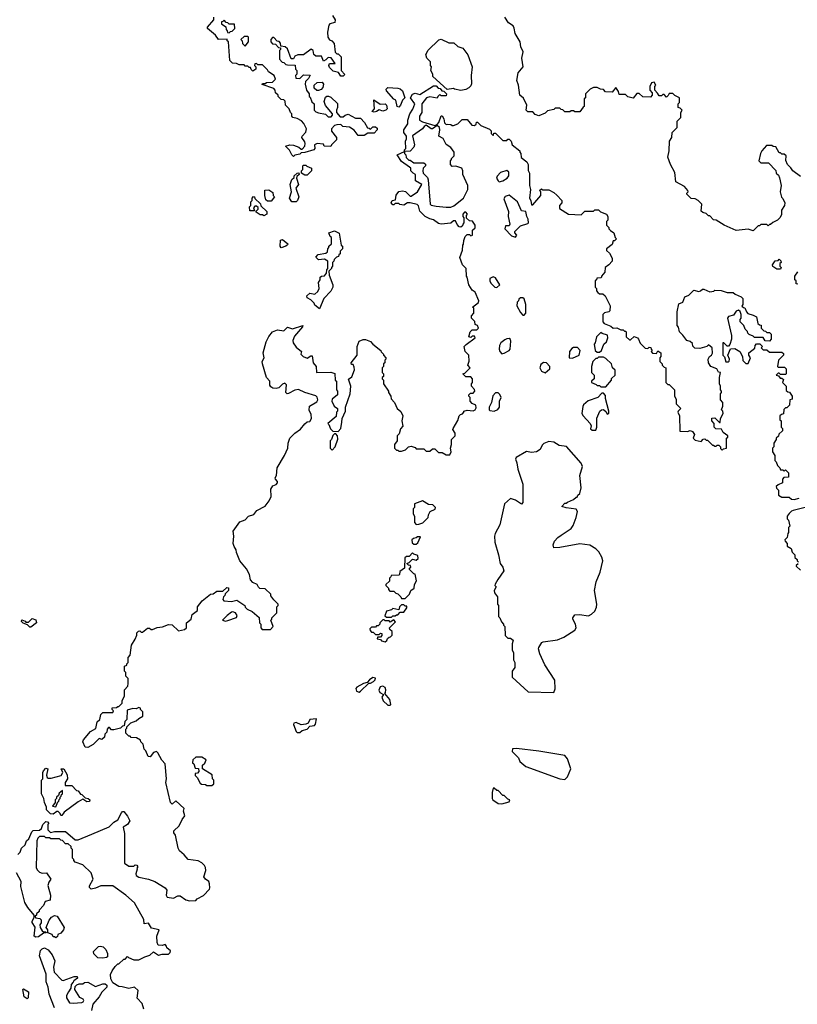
# Model space of a CAD drawing. Extents: x 1861455 to 2058065, y 200073 to 437907.
# Tile 365 of 574: x 1992894 to 1999170, y 290894 to 298845. Entities that reach past the tile are written whole.
import ezdxf

# ---------------------------------------------------------------- set-up
doc = ezdxf.new("R2010")
doc.units = 0

msp = doc.modelspace()

# ---------------------------------------------------------------- linework, layer by layer
at = {"layer": '0CON05XD'}
for points in [[(1995105, 297740), (1995090, 297755), (1995071.2, 297791.2), (1995040, 297825), (1995075, 297833.3), (1995105, 297832.5), (1995147, 297817), (1995165, 297800), (1995175, 297800), (1995196.7, 297823.3), (1995197.5, 297845), (1995195, 297860), (1995172.5, 297895), (1995173.3, 297905), (1995202.7, 297937.3), (1995208.8, 297965), (1995187.3, 298007.3), (1995167.7, 298027.7), (1995135, 298046.7), (1995100, 298055), (1995090, 298065), (1995090, 298085), (1995080, 298095), (1995070, 298125), (1995040, 298155), (1995037, 298187), (1995027, 298197), (1995005, 298200), (1994980, 298225), (1994980, 298235), (1994960, 298255), (1994957, 298277), (1994945, 298290), (1994851.7, 298321.7), (1994855, 298330), (1994875, 298330), (1994885, 298337.5), (1994935, 298340), (1994960, 298365), (1994947.5, 298395), (1994903.6, 298423.6), (1994895, 298440), (1994855, 298480), (1994815, 298480), (1994805, 298490), (1994791.7, 298488.3), (1994790, 298475), (1994800, 298465), (1994800, 298445), (1994775, 298430), (1994761.7, 298441.7), (1994758.3, 298458.3), (1994745, 298460), (1994735, 298470), (1994715, 298470), (1994705, 298480), (1994665, 298480), (1994645, 298490), (1994613, 298493), (1994590, 298515), (1994580, 298665), (1994570, 298675), (1994568.3, 298688.3), (1994500, 298685), (1994475, 298720), (1994410, 298775), (1994410, 298785), (1994460, 298845), (1994460, 298865)], [(1995419.3, 298879.3), (1995440, 298845), (1995438.3, 298821.7), (1995398.3, 298811.7), (1995388.3, 298801.7), (1995377.5, 298745), (1995382.5, 298705), (1995393.6, 298683.6), (1995413, 298673), (1995431.7, 298651.7), (1995441.7, 298581.7), (1995455, 298570), (1995465, 298570), (1995490, 298545), (1995490, 298435), (1995518.3, 298401.7), (1995505, 298390), (1995485, 298390), (1995468.3, 298418.3), (1995425, 298430), (1995395, 298460), (1995390, 298475), (1995395, 298490), (1995440, 298490), (1995408.3, 298538.3), (1995385, 298540), (1995365, 298520), (1995345, 298510), (1995329.3, 298549.3), (1995285, 298550), (1995267.5, 298565), (1995262.5, 298595), (1995246.7, 298606.7), (1995185, 298560), (1995138.3, 298561.7), (1995115, 298550), (1995105, 298530), (1995085, 298530), (1995055, 298610), (1995037, 298627), (1995001.7, 298631.7), (1995000, 298655), (1994988.3, 298668.3), (1994971.7, 298671.7), (1994945, 298700), (1994935, 298700), (1994920, 298685), (1994920, 298665), (1994935, 298650), (1994958.3, 298648.3), (1994981.7, 298621.7), (1994998.3, 298618.3), (1995000, 298605), (1994990, 298595), (1994990, 298525), (1995011.7, 298501.7), (1995025, 298500), (1995043, 298483), (1995055, 298480), (1995118.3, 298478.3), (1995120, 298445), (1995130, 298435), (1995130, 298405), (1995120, 298395), (1995121.7, 298371.7), (1995155, 298370), (1995185, 298400), (1995238.3, 298398.3), (1995225, 298370), (1995200, 298345), (1995197.5, 298325), (1995210, 298275), (1995230, 298245), (1995230, 298225), (1995238.3, 298218.3), (1995253, 298183), (1995270, 298165), (1995270, 298115), (1995285, 298100), (1995305, 298092.5), (1995361.7, 298081.7), (1995385, 298060), (1995408.3, 298061.7), (1995420, 298075), (1995420, 298085), (1995361.7, 298151.7), (1995352.5, 298185), (1995361.7, 298218.3), (1995372.5, 298227.5), (1995387, 298227), (1995405, 298220), (1995458.3, 298168.3), (1995460, 298135), (1995450, 298115), (1995450, 298095), (1995481.7, 298061.7), (1995505, 298060), (1995520, 298075), (1995545, 298082.5), (1995605, 298050), (1995645, 298050), (1995677.5, 298015), (1995701.7, 297971.7), (1995715, 297970), (1995725, 297960), (1995745, 297980), (1995765, 297980), (1995778.3, 297968.3), (1995780, 297955), (1995755, 297930), (1995705, 297930), (1995675, 297910), (1995625, 297910), (1995593, 297953), (1995557, 297977), (1995503, 297983), (1995485, 298000), (1995453, 297997), (1995435, 297990), (1995410, 297965), (1995410, 297945), (1995450, 297895), (1995450, 297875), (1995410, 297835), (1995405, 297820), (1995352.5, 297822.5), (1995345, 297840), (1995295, 297846), (1995273.8, 297835), (1995277.5, 297805), (1995267.5, 297795), (1995196.7, 297773.3), (1995165, 297770), (1995155, 297760), (1995115, 297750), (1995105, 297740)], [(1999195, 297580), (1999133.6, 297623.6), (1999119.3, 297649.3), (1999092.5, 297675), (1999078.3, 297708.3), (1999080, 297745), (1999065, 297760), (1999045, 297760), (1999035, 297770), (1999025, 297770), (1998998.3, 297818.3), (1998975, 297820), (1998965, 297830), (1998921.7, 297828.3), (1998883.3, 297786.7), (1998872.5, 297765), (1998860, 297705), (1998875, 297690), (1998938.3, 297688.3), (1998998.3, 297628.3), (1999000, 297605), (1999018.3, 297588.3), (1999027, 297567), (1999040, 297505), (1999032.5, 297455), (1999043, 297413), (1999055, 297400), (1999070, 297365), (1999067.5, 297345), (1999043.6, 297306.4), (1999041.7, 297268.3), (1999030, 297245), (1999010, 297225), (1998971.7, 297208.3), (1998955, 297190), (1998945, 297190), (1998935, 297180), (1998925, 297190), (1998875, 297190), (1998865, 297180), (1998855, 297180), (1998815, 297140), (1998775, 297152.5), (1998677, 297143), (1998580, 297185), (1998515, 297227.5), (1998495, 297230), (1998465, 297260), (1998455, 297260), (1998435, 297280), (1998408.3, 297288.3), (1998395, 297300), (1998400, 297355), (1998370, 297385), (1998345, 297397.5), (1998315, 297400), (1998280, 297435), (1998280, 297445), (1998290, 297455), (1998287.5, 297465), (1998259.3, 297499.3), (1998190, 297535), (1998181.7, 297611.7), (1998147.5, 297675), (1998126.7, 297735), (1998137, 297787), (1998140, 297865), (1998157, 297893), (1998160, 297935), (1998200, 297975), (1998200, 298025), (1998230, 298055), (1998230, 298095), (1998240, 298115), (1998225, 298130), (1998210, 298135), (1998210, 298165), (1998220, 298175), (1998220, 298215), (1998181.7, 298231.7), (1998165, 298250), (1998135, 298250), (1998128.3, 298231.7), (1998115, 298220), (1998095, 298240), (1998085, 298240), (1998075, 298230), (1998055, 298230), (1998043, 298253), (1998020, 298275), (1998020, 298305), (1998027.5, 298315), (1998015, 298340), (1997993.6, 298336.4), (1997980, 298305), (1997980, 298275), (1998000, 298255), (1998000, 298235), (1997985, 298220), (1997923, 298223), (1997895, 298250), (1997875, 298250), (1997845, 298210), (1997803.3, 298223.3), (1997785, 298240), (1997731.7, 298241.7), (1997727.5, 298265), (1997705, 298297.5), (1997675, 298260), (1997623, 298263), (1997605, 298280), (1997583, 298283), (1997555, 298297.5), (1997525, 298297.5), (1997497.5, 298285), (1997460, 298245), (1997460, 298215), (1997450, 298205), (1997450, 298145), (1997441.7, 298138.3), (1997415, 298100), (1997375, 298100), (1997365, 298110), (1997345, 298110), (1997335, 298100), (1997295, 298100), (1997278.3, 298118.3), (1997265, 298120), (1997255, 298130), (1997215, 298130), (1997205, 298120), (1997155, 298110), (1997135, 298090), (1997085, 298070), (1997055, 298080), (1997035, 298100), (1996995, 298100), (1996982.5, 298115), (1996987.5, 298155), (1996961.7, 298211.7), (1996930, 298235), (1996920, 298315), (1996907.5, 298355), (1996917.5, 298415), (1996957.5, 298465), (1996947.5, 298535), (1996956.7, 298585), (1996940, 298625), (1996932.5, 298665), (1996893, 298733), (1996886.4, 298776.4), (1996877.5, 298795), (1996840.7, 298820.7), (1996810, 298865)], [(1994585, 298740), (1994595, 298750), (1994608.3, 298751.7), (1994630, 298775), (1994628.3, 298808.3), (1994585, 298810), (1994575, 298820), (1994561.7, 298821.7), (1994545, 298840), (1994535, 298830), (1994521.7, 298828.3), (1994521.7, 298811.7), (1994558.3, 298788.3), (1994560, 298765), (1994570, 298755), (1994571.7, 298741.7), (1994585, 298740)], [(1994715, 298630), (1994740, 298665), (1994740, 298705), (1994735, 298710), (1994705, 298710), (1994680, 298685), (1994690, 298675), (1994691.7, 298651.7), (1994715, 298630)], [(1996455, 298272.5), (1996403, 298283), (1996395, 298290), (1996345, 298280), (1996230, 298385), (1996230, 298405), (1996212.5, 298435), (1996217.5, 298465), (1996210, 298475), (1996210, 298505), (1996180, 298535), (1996173, 298563), (1996190.7, 298599.3), (1996278.3, 298681.7), (1996295, 298687.5), (1996358.3, 298658.3), (1996398.3, 298658.3), (1996429.3, 298629.3), (1996470, 298615), (1996511.7, 298561.7), (1996547.5, 298465), (1996537.5, 298395), (1996541.7, 298328.3), (1996535, 298310), (1996520, 298295), (1996495, 298280), (1996455, 298272.5)], [(1995305, 298272.5), (1995292.5, 298272.5), (1995271.7, 298291.7), (1995270, 298315), (1995295, 298337.5), (1995335, 298340), (1995347.5, 298325), (1995341.7, 298298.3), (1995328.3, 298281.7), (1995305, 298272.5)], [(1996101.7, 297351.7), (1996045, 297367.5), (1996025, 297367.5), (1995995, 297347.5), (1995963, 297353), (1995955, 297360), (1995925, 297360), (1995915, 297350), (1995905, 297350), (1995892.5, 297365), (1995900, 297385), (1995928.3, 297391.7), (1995933, 297427), (1995953, 297457), (1995985, 297462.5), (1996007, 297457), (1996045, 297420), (1996055, 297420), (1996104, 297456), (1996140, 297515), (1996090, 297545), (1996090, 297595), (1996070, 297605), (1996050, 297625), (1996050, 297645), (1996040, 297655), (1995975, 297700), (1995940, 297755), (1996000, 297780), (1996000, 297795), (1996010, 297805), (1996007.5, 297865), (1996016.4, 297883.6), (1996016.7, 297905), (1995993.8, 297935), (1995993.8, 297955), (1996027, 298003), (1996027.5, 298035), (1996042.5, 298085), (1996067, 298123), (1996082.5, 298165), (1996047.5, 298215), (1996065, 298242.5), (1996085, 298252.5), (1996125, 298240), (1996235, 298310), (1996255, 298310), (1996271.7, 298291.7), (1996288.3, 298288.3), (1996301.7, 298271.7), (1996318.3, 298268.3), (1996340, 298245), (1996335, 298230), (1996295, 298230), (1996285, 298240), (1996270, 298225), (1996265, 298210), (1996205, 298222.5), (1996177, 298213), (1996140, 298165), (1996140, 298095), (1996120, 298065), (1996120, 298035), (1996145, 298020), (1996245, 297990), (1996265, 298000), (1996277.5, 298015), (1996295, 298070), (1996305, 298070), (1996317.5, 298045), (1996323, 298013), (1996335, 298000), (1996348.3, 298001.7), (1996375, 298000), (1996385, 297990), (1996395, 297990), (1996430, 298005), (1996465, 298040), (1996505, 298040), (1996543, 297993), (1996565, 297990), (1996578.3, 298001.7), (1996581.7, 298018.3), (1996588.3, 298018.3), (1996615, 297990), (1996685, 297960), (1996698.3, 297948.3), (1996700, 297925), (1996711.7, 297911.7), (1996718.3, 297911.7), (1996721.7, 297928.3), (1996735, 297930), (1996795, 297870), (1996825, 297870), (1996835, 297880), (1996845, 297880), (1996860, 297865), (1996870, 297835), (1996930, 297785), (1996930, 297775), (1996940, 297765), (1996941.7, 297731.7), (1996986.4, 297696.4), (1996997.5, 297675), (1996998.3, 297628.3), (1997010, 297605), (1997010, 297505), (1997017.5, 297475), (1997010, 297405), (1997020, 297385), (1997025, 297350), (1997035, 297350), (1997100, 297425), (1997100, 297455), (1997090, 297465), (1997105, 297480), (1997115, 297470), (1997165, 297470), (1997205, 297450), (1997228.3, 297428.3), (1997270, 297385), (1997270, 297365), (1997250, 297345), (1997251.7, 297321.7), (1997323.6, 297273.6), (1997425, 297270), (1997455, 297300), (1997525, 297300), (1997535, 297310), (1997565, 297310), (1997583, 297293), (1997630, 297275), (1997640, 297255), (1997640, 297225), (1997630, 297215), (1997630, 297185), (1997648.3, 297168.3), (1997650, 297155), (1997661.7, 297141.7), (1997690, 297125), (1997700, 297085), (1997710, 297075), (1997695, 297060), (1997685, 297060), (1997675, 297030), (1997630, 296995), (1997631.7, 296981.7), (1997655, 296960), (1997675, 296920), (1997677.5, 296895), (1997650, 296865), (1997620, 296845), (1997617.5, 296805), (1997590, 296775), (1997590, 296765), (1997585, 296760), (1997551.7, 296758.3), (1997550, 296745), (1997540, 296735), (1997540, 296685), (1997550, 296675), (1997550, 296655), (1997561.7, 296641.7), (1997575, 296632.5), (1997601.7, 296631.7), (1997620, 296615), (1997660, 296535), (1997657.5, 296495), (1997650, 296485), (1997615, 296477.5), (1997600, 296465), (1997600, 296405), (1997611.7, 296391.7), (1997665, 296370), (1997683, 296353), (1997715, 296357.5), (1997745, 296340), (1997765, 296340), (1997775, 296330), (1997785, 296330), (1997790, 296325), (1997790, 296285), (1997815, 296260), (1997825, 296260), (1997855, 296287.5), (1997880, 296275), (1997890, 296265), (1997901.7, 296231.7), (1997941.7, 296191.7), (1997965, 296190), (1997975, 296200), (1997988.3, 296198.3), (1997990, 296185), (1998000, 296175), (1997990, 296165), (1998001.7, 296151.7), (1998035, 296150), (1998045, 296170), (1998070, 296155), (1998070, 296125), (1998060, 296115), (1998060, 296085), (1998080, 296065), (1998080, 296055), (1998095, 296040), (1998110, 296035), (1998110, 295915), (1998125, 295900), (1998135, 295900), (1998180, 295855), (1998180, 295805), (1998191.7, 295781.7), (1998193, 295743), (1998230, 295705), (1998210, 295685), (1998207.5, 295675), (1998220, 295645), (1998221.7, 295521.7), (1998285, 295520), (1998305, 295527.5), (1998325, 295520), (1998340, 295495), (1998330, 295465), (1998345, 295450), (1998395, 295440), (1998411.7, 295458.3), (1998425, 295460), (1998435, 295450), (1998445, 295450), (1998485, 295410), (1998495, 295410), (1998505, 295400), (1998515, 295400), (1998525, 295410), (1998538.3, 295408.3), (1998550, 295395), (1998551.7, 295381.7), (1998565, 295370), (1998575, 295380), (1998600, 295385), (1998600, 295465), (1998610, 295475), (1998610, 295485), (1998571.7, 295511.7), (1998558.3, 295538.3), (1998511.7, 295541.7), (1998500, 295555), (1998500, 295585), (1998480, 295605), (1998481.7, 295628.3), (1998505, 295630), (1998541.7, 295591.7), (1998548.3, 295591.7), (1998550, 295625), (1998572.5, 295665), (1998570, 295685), (1998560, 295695), (1998570, 295725), (1998570, 295755), (1998550, 295775), (1998550, 295825), (1998560, 295835), (1998560, 295845), (1998550, 295855), (1998550, 295885), (1998542.5, 295905), (1998542.5, 295955), (1998550, 295995), (1998535, 296000), (1998520, 296025), (1998473.6, 296043.6), (1998452.5, 296075), (1998450, 296105), (1998462.5, 296125), (1998477.5, 296135), (1998486.4, 296153.6), (1998482, 296195), (1998455, 296220), (1998440, 296205), (1998385, 296190), (1998343, 296193), (1998328.3, 296208.3), (1998325, 296230), (1998307, 296247), (1998280, 296255), (1998247, 296297), (1998220, 296325), (1998211.7, 296361.7), (1998200, 296375), (1998200, 296485), (1998215, 296550), (1998246.4, 296563.6), (1998263.6, 296606.4), (1998295, 296620), (1998335, 296660), (1998375, 296650), (1998390, 296655), (1998405, 296670), (1998415, 296670), (1998465, 296647.5), (1998497, 296653), (1998505, 296660), (1998555, 296657.5), (1998605, 296642.5), (1998651.7, 296641.7), (1998668.3, 296628.3), (1998718.3, 296608.3), (1998730, 296595), (1998730, 296545), (1998721.7, 296531.7), (1998735, 296520), (1998748.3, 296518.3), (1998760, 296485), (1998771.7, 296471.7), (1998815, 296460), (1998840, 296445), (1998851.7, 296391.7), (1998865, 296380), (1998878.3, 296378.3), (1998880, 296355), (1998901.7, 296331.7), (1998915, 296330), (1998925, 296320), (1998945, 296320), (1998960, 296305), (1998960, 296265), (1998945, 296250), (1998911.7, 296251.7), (1998895, 296280), (1998825, 296280), (1998815, 296290), (1998781.7, 296301.7), (1998770, 296315), (1998768.3, 296328.3), (1998750, 296345), (1998740, 296375), (1998710, 296405), (1998710, 296425), (1998717.5, 296435), (1998717.5, 296465), (1998710, 296490), (1998695, 296500), (1998677.5, 296492.5), (1998655, 296460), (1998615, 296447.5), (1998607.5, 296435), (1998638.8, 296295), (1998640, 296265), (1998626.7, 296223.3), (1998615, 296210), (1998605, 296210), (1998577, 296237), (1998570, 296235), (1998570, 296135), (1998581.7, 296121.7), (1998593.3, 296083.3), (1998615, 296082.5), (1998621.7, 296088.3), (1998622.5, 296105), (1998610, 296135), (1998631.7, 296188.3), (1998665, 296190), (1998706, 296165), (1998727.5, 296125), (1998731.7, 296091.7), (1998755, 296070), (1998775, 296070), (1998792.5, 296115), (1998780, 296135), (1998780, 296155), (1998828.3, 296191.7), (1998830, 296215), (1998841.7, 296228.3), (1998868.3, 296228.3), (1998890, 296205), (1998880, 296195), (1998895, 296180), (1998925, 296180), (1998945, 296160), (1999045, 296160), (1999058.3, 296148.3), (1999060, 296135), (1999020, 296095), (1999010, 296045), (1999015, 296040), (1999068.3, 296038.3), (1999080, 296025), (1999080, 295985), (1999075, 295980), (1999035, 295980), (1999025, 295990), (1999015, 295990), (1999000, 295975), (1999018.3, 295968.3), (1999031.7, 295951.7), (1999045, 295950), (1999058.3, 295938.3), (1999050, 295915), (1999080, 295885), (1999081.7, 295851.7), (1999095, 295840), (1999108.3, 295838.3), (1999130, 295805), (1999128.3, 295781.7), (1999110, 295775), (1999108.3, 295731.7), (1999085, 295710), (1999075, 295710), (1999061.7, 295698.3), (1999058.3, 295661.7), (1999041.7, 295658.3), (1999030, 295645), (1999030, 295615), (1999040, 295605), (1999040, 295555), (1999050, 295545), (1999050, 295525), (1999021.7, 295498.3), (1999018.3, 295481.7), (1999000, 295465), (1999000, 295455), (1998980, 295425), (1998980, 295395), (1998970, 295385), (1998970, 295355), (1998990, 295325), (1998990, 295285), (1999000, 295275), (1999010, 295245), (1999030, 295225), (1999035, 295210), (1999055, 295210), (1999065, 295200), (1999075, 295210), (1999100, 295185), (1999098.3, 295151.7), (1999061.7, 295148.3), (1999050, 295135), (1999050, 295105), (1999015, 295090), (1999000, 295075), (1999001.7, 295061.7), (1999020, 295045), (1999020, 295005), (1999045, 294990), (1999105, 294990), (1999123, 294973), (1999145, 294970), (1999185, 294982.5)], [(1995955, 298140), (1995940, 298145), (1995930, 298195), (1995915, 298202.5), (1995855, 298270), (1995852.5, 298285), (1995865, 298297.5), (1995945, 298293.3), (1995966.1, 298286.1), (1995985, 298270), (1996002.5, 298215), (1995983.9, 298196.1), (1995967.5, 298155), (1995955, 298140)], [(1995755, 298097.5), (1995740, 298105), (1995756.7, 298125), (1995752.5, 298197.5), (1995802.9, 298162.9), (1995845, 298166), (1995853.8, 298155), (1995860, 298125), (1995850, 298115), (1995825, 298107.5), (1995795, 298117.5), (1995775, 298102.5), (1995755, 298097.5)], [(1996335, 297330), (1996375, 297332), (1996397.3, 297342.7), (1996475.8, 297404.2), (1996510, 297475), (1996510, 297505), (1996470, 297595), (1996470, 297625), (1996462.5, 297645), (1996415, 297662.5), (1996385, 297660), (1996370, 297675), (1996370, 297705), (1996380, 297715), (1996380, 297725), (1996400, 297745), (1996400, 297775), (1996373, 297813), (1996337, 297837), (1996312.5, 297885), (1996277.5, 297905), (1996286, 297955), (1996281.2, 297975), (1996265, 297990), (1996225, 297963.3), (1996215, 297963.3), (1996175, 297992.5), (1996158, 297982), (1996145, 297963.8), (1996063.9, 297906.1), (1996080, 297835), (1996076.7, 297815), (1996045, 297782.5), (1996000, 297780), (1996000, 297765), (1996010, 297755), (1996013, 297733), (1996035, 297710), (1996045, 297710), (1996075, 297690), (1996155, 297690), (1996168.3, 297678.3), (1996170, 297665), (1996150, 297645), (1996147.5, 297625), (1996150, 297605), (1996185, 297570), (1996191.7, 297551.7), (1996207.5, 297355), (1996215, 297347.5), (1996255, 297338.8), (1996335, 297330)], [(1995215, 297590), (1995195, 297590), (1995170, 297605), (1995170, 297625), (1995180, 297635), (1995180, 297665), (1995185, 297670), (1995205, 297670), (1995211.7, 297661.7), (1995250, 297645), (1995250, 297625), (1995215, 297590)], [(1995125, 297373.3), (1995090, 297375), (1995073, 297403), (1995087.5, 297455), (1995077.5, 297515), (1995090, 297555), (1995108.3, 297571.7), (1995110, 297585), (1995133, 297607), (1995147.5, 297607.5), (1995150, 297595), (1995131.7, 297578.3), (1995127.5, 297565), (1995143.3, 297515), (1995122.5, 297485), (1995146.7, 297415), (1995137.5, 297385), (1995125, 297373.3)], [(1996765, 297536.2), (1996795, 297543.8), (1996827.5, 297565), (1996842.5, 297585), (1996842.5, 297615), (1996826.7, 297626.7), (1996775, 297610), (1996748.3, 297581.7), (1996743.8, 297565), (1996755, 297543.8), (1996765, 297536.2)], [(1994925, 297380), (1994895, 297380), (1994881.7, 297391.7), (1994872.5, 297425), (1994871.7, 297468.3), (1994905, 297470), (1994938.3, 297448.3), (1994940, 297425), (1994950, 297415), (1994925, 297380)], [(1994865, 297262.5), (1994855, 297270), (1994835, 297270), (1994801.7, 297291.7), (1994801.7, 297298.3), (1994820, 297315), (1994818.3, 297328.3), (1994805, 297340), (1994791.7, 297338.3), (1994780, 297325), (1994788.3, 297301.7), (1994751.7, 297301.7), (1994750, 297335), (1994760, 297345), (1994760, 297375), (1994770, 297385), (1994770, 297405), (1994781.7, 297418.3), (1994790, 297415), (1994791.7, 297401.7), (1994838.3, 297358.3), (1994841.7, 297341.7), (1994890, 297295), (1994890, 297275), (1994865, 297262.5)], [(1996895, 297090), (1996907.5, 297105), (1996890, 297125), (1996890, 297135), (1996935, 297180), (1996995, 297200), (1997000, 297205), (1996997.5, 297235), (1996987.5, 297255), (1996980, 297295), (1996945, 297302.5), (1996913, 297373), (1996845, 297427.5), (1996813.9, 297416.1), (1996801.7, 297398.3), (1996840, 297295), (1996837.5, 297255), (1996850, 297195), (1996845, 297180), (1996815, 297180), (1996810, 297155), (1996865, 297100), (1996895, 297090)], [(1993477, 292267), (1993615, 292326.7), (1993654.2, 292365.8), (1993685.9, 292384.1), (1993715, 292440), (1993725, 292450), (1993735, 292450), (1993765, 292412.5), (1993782.5, 292375), (1993765, 292347.5), (1993730, 292325), (1993740, 292275), (1993740, 292035), (1993775, 292010), (1993815, 292010), (1993825, 292020), (1993838.3, 292018.3), (1993847.5, 292005), (1993840, 291995), (1993842.5, 291985), (1993830.7, 291949.3), (1993833.6, 291933.6), (1993855, 291921.2), (1993935, 291903.8), (1993985, 291886), (1994067.5, 291835), (1994082.5, 291815), (1994077.5, 291775), (1994085, 291760), (1994135, 291752.5), (1994170.7, 291769.3), (1994189.3, 291769.3), (1994235, 291736.7), (1994265, 291730), (1994315, 291732.5), (1994326.7, 291745), (1994378.3, 291771.7), (1994425.7, 291824.3), (1994430, 291835), (1994425.9, 291865.9), (1994420, 291885), (1994393.3, 291905), (1994381.2, 291925), (1994396.2, 291975), (1994395, 292000), (1994386.1, 292016.1), (1994365, 292037.5), (1994335, 292052.5), (1994255, 292063.3), (1994222.7, 292102.7), (1994185, 292132.5), (1994173.8, 292155), (1994150.5, 292260.5), (1994138.3, 292278.3), (1994138, 292295), (1994181.2, 292335), (1994205, 292387.5), (1994227.5, 292415), (1994217.5, 292455), (1994222.5, 292475), (1994155, 292537.5), (1994125, 292510), (1994112.5, 292525), (1994073.3, 292685), (1994080, 292715), (1994067, 292837), (1994042.5, 292865), (1994010, 292925), (1993997, 292937), (1993973.6, 292926.4), (1993947, 292893), (1993930, 292895), (1993911.7, 292941.7), (1993900, 292955), (1993890, 292995), (1993873, 293013), (1993868.3, 293028.3), (1993837, 293047), (1993795, 293050), (1993785, 293060), (1993775, 293060), (1993750, 293085), (1993750, 293115), (1993760, 293125), (1993760, 293135), (1993791.7, 293168.3), (1993835, 293182.5), (1993855, 293202.5), (1993888.3, 293221.7), (1993887.5, 293255), (1993870, 293275), (1993870, 293285), (1993855, 293290), (1993835, 293280), (1993808.3, 293281.7), (1993761.7, 293268.3), (1993760, 293195), (1993743, 293177), (1993738.3, 293141.7), (1993725, 293140), (1993707, 293123), (1993655, 293110), (1993635, 293110), (1993618.3, 293128.3), (1993611.7, 293128.3), (1993600, 293115), (1993598.3, 293091.7), (1993580, 293075), (1993578.3, 293051.7), (1993558.3, 293031.7), (1993535, 293040), (1993488.2, 292991.8), (1993445, 292968.6), (1993421.3, 292971.3), (1993402.5, 293015), (1993408.7, 293031.3), (1993465, 293096.7), (1993508.3, 293121.7), (1993520, 293175), (1993540, 293195), (1993550, 293235), (1993565, 293250), (1993645, 293250), (1993650, 293265), (1993640, 293275), (1993641.7, 293288.3), (1993675, 293290), (1993685, 293300), (1993695, 293300), (1993720, 293325), (1993720, 293345), (1993740, 293385), (1993740, 293435), (1993767, 293463), (1993770, 293485), (1993770, 293525), (1993750, 293545), (1993750, 293575), (1993740, 293585), (1993740, 293625), (1993758.3, 293631.7), (1993760, 293645), (1993770, 293655), (1993770, 293695), (1993787, 293713), (1993797.5, 293795), (1993827, 293843), (1993840, 293875), (1993840, 293895), (1993851.7, 293908.3), (1993865, 293910), (1993875, 293900), (1993885, 293900), (1993925, 293932.5), (1993941.7, 293931.7), (1993955, 293920), (1993965, 293920), (1994003, 293937), (1994047, 293943), (1994095, 293962.5), (1994125, 293957.5), (1994175, 293910), (1994225, 293920), (1994240, 293935), (1994240, 293975), (1994277.5, 294005), (1994287, 294043), (1994330, 294075), (1994330, 294105), (1994367, 294153), (1994433, 294207), (1994455, 294210), (1994485, 294230), (1994535, 294230), (1994565, 294260), (1994578.3, 294258.3), (1994580, 294235), (1994551.7, 294208.3), (1994550, 294195), (1994540, 294185), (1994532.5, 294162.5), (1994541.7, 294151.7), (1994605, 294147.5), (1994647, 294157), (1994710, 294115), (1994715, 294100), (1994730, 294085), (1994770, 294065), (1994828.3, 294018.3), (1994830, 293975), (1994840, 293965), (1994840, 293935), (1994851.7, 293921.7), (1994918.3, 293921.7), (1994940, 293945), (1994920, 293995), (1994930, 294005), (1994930, 294015), (1994970, 294055), (1994970, 294105), (1994980, 294115), (1994980, 294125), (1994945, 294160), (1994921.7, 294191.7), (1994920, 294205), (1994875, 294250), (1994833, 294253), (1994821.7, 294261.7), (1994810, 294285), (1994775, 294300), (1994758.3, 294321.7), (1994750, 294365), (1994725, 294410), (1994670, 294475), (1994643.6, 294543.6), (1994642.5, 294565), (1994625, 294590), (1994616.7, 294615), (1994623.3, 294675), (1994617.5, 294715), (1994670.7, 294789.3), (1994715, 294807.5), (1994740, 294835), (1994785, 294850), (1994809.3, 294880.7), (1994874.2, 294915.8), (1994908.8, 294961.2), (1994923.3, 294995), (1994921.2, 295055), (1994938.3, 295081.7), (1994965, 295090.8), (1994975.6, 295105), (1994975, 295116.7), (1994957.5, 295135), (1994956.7, 295145), (1994966.2, 295165), (1994972.5, 295225), (1995031.2, 295325), (1995058.8, 295385), (1995060, 295425), (1995073.8, 295466.2), (1995115, 295507.5), (1995161.7, 295538.3), (1995195, 295582.5), (1995215, 295597.5), (1995235, 295600), (1995250, 295625), (1995247, 295657), (1995231.7, 295691.7), (1995234, 295725), (1995292, 295758), (1995301.2, 295775), (1995296.1, 295796.1), (1995285, 295806.7), (1995195, 295833.8), (1995145, 295860), (1995113.6, 295853.6), (1995065, 295826.2), (1995052.5, 295825), (1995042.5, 295835), (1995046.4, 295896.4), (1995035, 295910), (1995015, 295902.5), (1994985, 295873.3), (1994965, 295866.7), (1994938.3, 295868.3), (1994920.7, 295880.7), (1994913.6, 295893.6), (1994912.5, 295925), (1994886.4, 295956.4), (1994854, 296065), (1994851.2, 296085), (1994867.5, 296115), (1994860, 296155), (1994883.3, 296245), (1994904.2, 296285.8), (1994935, 296323.3), (1994975, 296341.2), (1995025, 296332.5), (1995055, 296362.5), (1995095, 296350), (1995180, 296375), (1995177.5, 296365), (1995111.7, 296288.3), (1995100, 296255), (1995102.5, 296235), (1995125, 296200), (1995167.5, 296165), (1995163.3, 296145), (1995182.5, 296125), (1995215, 296111.2), (1995245, 296130), (1995255, 296130), (1995263.8, 296075), (1995286.7, 296045), (1995290, 295995), (1995405, 295997.5), (1995438.3, 295988.3), (1995440, 295935), (1995450, 295925), (1995450, 295855), (1995460, 295845), (1995460, 295815), (1995415, 295780), (1995412.5, 295765), (1995433.6, 295723.6), (1995460, 295705), (1995460, 295685), (1995450, 295675), (1995448.3, 295641.7), (1995380, 295585), (1995390, 295575), (1995401.7, 295541.7), (1995421.7, 295521.7), (1995465, 295520), (1995486.4, 295543.6), (1995493.3, 295595), (1995497.5, 295625), (1995522.5, 295685), (1995523.3, 295715), (1995561.2, 295825), (1995566.7, 295885), (1995548.3, 295941.7), (1995575, 295960), (1995597, 296017), (1995595, 296040), (1995585, 296060), (1995571.7, 296061.7), (1995570, 296075), (1995616.7, 296135), (1995617.5, 296205), (1995635, 296250), (1995667, 296263), (1995685, 296263.3), (1995726.4, 296246.4), (1995743.6, 296223.6), (1995810, 296175), (1995813, 296163), (1995830, 296145), (1995830, 296135), (1995850, 296115), (1995850, 296105), (1995840, 296095), (1995840, 296075), (1995830, 296065), (1995830, 296045), (1995820, 296035), (1995820, 295995), (1995830, 295985), (1995830, 295965), (1995820, 295955), (1995820, 295945), (1995830, 295935), (1995830, 295905), (1995870, 295845), (1995870, 295835), (1995890, 295805), (1995893, 295783), (1995920, 295755), (1995940, 295705), (1995970, 295680), (1995987.5, 295645), (1995977.5, 295605), (1995987, 295563), (1995968.3, 295541.7), (1995958.3, 295501.7), (1995940, 295485), (1995940, 295445), (1995920, 295415), (1995920, 295385), (1995935, 295370), (1995945, 295370), (1995955, 295360), (1995975, 295360), (1996007, 295373), (1996033.3, 295396.7), (1996055, 295400), (1996085, 295390), (1996095, 295380), (1996155, 295380), (1996175, 295360), (1996205, 295360), (1996225, 295380), (1996245, 295380), (1996275, 295350), (1996305, 295350), (1996335, 295330), (1996365, 295330), (1996377.5, 295355), (1996372.5, 295385), (1996380, 295415), (1996380, 295455), (1996410, 295485), (1996410, 295505), (1996390, 295535), (1996392.5, 295545), (1996431.7, 295608.3), (1996440, 295645), (1996451.7, 295658.3), (1996468.3, 295661.7), (1996480, 295675), (1996480, 295685), (1996505, 295692.5), (1996555, 295686.7), (1996570, 295695), (1996578.3, 295711.7), (1996575, 295732.5), (1996547, 295747), (1996530, 295765), (1996530, 295795), (1996520, 295805), (1996520, 295815), (1996531.7, 295828.3), (1996555, 295830), (1996567.5, 295845), (1996565, 295860), (1996540, 295885), (1996540, 295905), (1996550, 295915), (1996550, 295945), (1996535, 295960), (1996495, 295960), (1996470, 295985), (1996488.3, 295991.7), (1996530, 296035), (1996510, 296055), (1996521.7, 296088.3), (1996520, 296135), (1996490, 296165), (1996482.5, 296205), (1996497, 296223), (1996570, 296275), (1996565, 296290), (1996545, 296290), (1996535, 296280), (1996520, 296285), (1996530, 296325), (1996545, 296340), (1996585, 296340), (1996597.5, 296355), (1996590, 296375), (1996570, 296385), (1996568.3, 296408.3), (1996540, 296435), (1996540, 296455), (1996560, 296475), (1996560, 296515), (1996550, 296525), (1996598.3, 296561.7), (1996600, 296575), (1996570, 296645), (1996545, 296660), (1996520, 296705), (1996507, 296767), (1996500, 296775), (1996497, 296837), (1996467.5, 296865), (1996447.5, 296925), (1996467, 296983), (1996470, 297025), (1996477, 297033), (1996478.3, 297061.7), (1996490, 297095), (1996505, 297110), (1996525, 297110), (1996535, 297100), (1996550, 297105), (1996550, 297145), (1996570, 297165), (1996570, 297185), (1996548.3, 297218.3), (1996525, 297220), (1996501.7, 297241.7), (1996500, 297265), (1996507.5, 297275), (1996495, 297290), (1996485, 297290), (1996470, 297275), (1996470, 297255), (1996480, 297245), (1996480, 297205), (1996470, 297195), (1996468.3, 297181.7), (1996455, 297170), (1996441.7, 297171.7), (1996425, 297190), (1996411.7, 297221.7), (1996395, 297220), (1996375, 297202.5), (1996295, 297193.3), (1996275, 297200), (1996235, 297230), (1996205, 297236.7), (1996167, 297257), (1996125, 297300), (1996111.7, 297341.7), (1996101.7, 297351.7)], [(1995315, 296510), (1995275, 296540), (1995270, 296555), (1995243, 296583), (1995215, 296600), (1995212.5, 296615), (1995235, 296637.5), (1995275, 296627.5), (1995299.5, 296650.5), (1995310, 296675), (1995307, 296723), (1995320, 296745), (1995320, 296765), (1995330, 296775), (1995355, 296777.5), (1995371.7, 296798.3), (1995372.5, 296825), (1995380, 296835), (1995380, 296895), (1995355, 296912.5), (1995305, 296906.7), (1995283.6, 296926.4), (1995302.3, 296947.7), (1995365, 296960), (1995378.3, 296971.7), (1995380, 296995), (1995390, 297005), (1995390, 297015), (1995410, 297035), (1995410, 297085), (1995400, 297095), (1995390, 297125), (1995435, 297138.8), (1995471.7, 297121.7), (1995490, 297025), (1995500, 297015), (1995500, 296995), (1995480, 296975), (1995480, 296955), (1995470, 296945), (1995468.3, 296931.7), (1995451.7, 296928.3), (1995431.7, 296908.3), (1995430, 296895), (1995420, 296885), (1995420, 296855), (1995410, 296845), (1995410, 296835), (1995390, 296815), (1995392.5, 296782.5), (1995422.5, 296705), (1995422.5, 296685), (1995405, 296652.5), (1995350, 296595), (1995315, 296510)], [(1995005, 297002.5), (1994997.5, 297015), (1995000, 297065), (1995015, 297070), (1995057.5, 297035), (1995057, 297027), (1995042.5, 297015), (1995005, 297002.5)], [(1999035, 296830), (1999005, 296830), (1998971.7, 296851.7), (1998970, 296865), (1998991.7, 296898.3), (1999015, 296900), (1999025, 296910), (1999038.3, 296898.3), (1999040, 296885), (1999030, 296875), (1999030, 296855), (1999040, 296845), (1999035, 296830)], [(1999175, 296710), (1999161.7, 296711.7), (1999160, 296735), (1999150, 296745), (1999150, 296775), (1999175, 296810)], [(1996745, 296682.5), (1996770, 296705), (1996735, 296760), (1996715, 296767.5), (1996690, 296755), (1996687.5, 296735), (1996697, 296717), (1996730, 296685), (1996745, 296682.5)], [(1996965, 296460), (1996980, 296475), (1996980, 296545), (1996965, 296590), (1996955, 296600), (1996935, 296600), (1996921.7, 296588.3), (1996920, 296575), (1996910, 296565), (1996907.5, 296535), (1996935, 296480), (1996955, 296460), (1996965, 296460)], [(1997575, 296160), (1997590, 296175), (1997610, 296225), (1997630, 296245), (1997640, 296275), (1997638.3, 296298.3), (1997595, 296310), (1997585, 296320), (1997550, 296285), (1997540, 296235), (1997530, 296225), (1997540, 296175), (1997555, 296160), (1997575, 296160)], [(1996785, 296147.5), (1996805, 296152.5), (1996846.1, 296173.9), (1996853.3, 296185), (1996858.8, 296248.8), (1996855, 296262.5), (1996845, 296270), (1996825, 296268.8), (1996809.7, 296260.3), (1996778, 296235), (1996765.8, 296215), (1996763.8, 296185), (1996770, 296165), (1996785, 296147.5)], [(1997355, 296112.5), (1997410, 296135), (1997417.5, 296175), (1997397, 296197), (1997365, 296197.5), (1997350.7, 296189.3), (1997332.5, 296165), (1997330, 296115), (1997355, 296112.5)], [(1997625, 295880), (1997670, 295935), (1997671.7, 295948.3), (1997700, 295975), (1997700, 296015), (1997680, 296035), (1997670, 296065), (1997625, 296110), (1997605, 296120), (1997565, 296120), (1997555, 296110), (1997545, 296110), (1997520, 296085), (1997510, 296045), (1997510, 295995), (1997530, 295975), (1997530, 295945), (1997510, 295925), (1997510, 295915), (1997548.3, 295898.3), (1997555, 295890), (1997575, 295890), (1997585, 295880), (1997625, 295880)], [(1997135, 295993.3), (1997172.5, 296025), (1997173.3, 296045), (1997145, 296074), (1997122.3, 296077.7), (1997099.3, 296060.7), (1997093.3, 296035), (1997105, 296007.5), (1997135, 295993.3)], [(1996725, 295684), (1996752.3, 295697.7), (1996766.7, 295715), (1996767.5, 295765), (1996779.2, 295795), (1996769.5, 295819.5), (1996755, 295832.5), (1996735, 295831.2), (1996712.9, 295807.1), (1996701.2, 295755), (1996682.5, 295715), (1996682.5, 295695), (1996689.3, 295689.3), (1996725, 295684)], [(1997545, 295530), (1997552.5, 295555), (1997551.7, 295628.3), (1997577, 295683), (1997590, 295695), (1997605, 295697.5), (1997628.3, 295678.3), (1997635, 295660), (1997650, 295665), (1997650, 295685), (1997622.5, 295785), (1997621.7, 295811.7), (1997605, 295830), (1997591.7, 295828.3), (1997560, 295795), (1997483, 295767), (1997443.6, 295736.4), (1997438.3, 295721.7), (1997432.5, 295665), (1997442.5, 295645), (1997497.5, 295585), (1997507.5, 295565), (1997501.7, 295541.7), (1997515, 295530), (1997545, 295530)], [(1995415, 295370), (1995440, 295395), (1995461.7, 295458.3), (1995460, 295485), (1995445, 295500), (1995435, 295500), (1995421.7, 295488.3), (1995410, 295455), (1995400, 295445), (1995400, 295385), (1995415, 295370)], [(1997205, 293413.3), (1997217, 293443), (1997212.1, 293512.1), (1997132.7, 293635), (1997093.1, 293725), (1997081.2, 293765), (1997083.6, 293776.4), (1997107.5, 293815), (1997118.3, 293821.7), (1997235, 293837.5), (1997285, 293860), (1997373.9, 293916.1), (1997386.7, 293935), (1997380, 293965), (1997357.5, 294005), (1997357.5, 294015), (1997375, 294040), (1997413, 294043), (1997485, 294032.5), (1997510, 294045), (1997535, 294070), (1997549.3, 294100.7), (1997551.2, 294125), (1997532.5, 294235), (1997547.5, 294305), (1997580, 294385), (1997601.2, 294475), (1997593.3, 294505), (1997569.3, 294549.3), (1997543.6, 294573.6), (1997495, 294602.5), (1997415, 294612.5), (1997255, 294582.5), (1997205, 294580), (1997200, 294605), (1997210, 294635), (1997237.5, 294665), (1997265, 294683.8), (1997345, 294736.7), (1997360.3, 294759.7), (1997384.3, 294825), (1997396.2, 294875), (1997385, 294892.5), (1997305, 294902.5), (1997270, 294915), (1997295, 294940), (1997305, 294940), (1997315, 294950), (1997365, 294970), (1997385, 294990), (1997395, 294990), (1997400, 295005), (1997415, 295020), (1997426.2, 295065), (1997416.5, 295165), (1997437.7, 295237.7), (1997426.7, 295265), (1997308.3, 295398.3), (1997247.4, 295407.4), (1997205, 295434), (1997165, 295438.8), (1997125, 295423.8), (1997111.3, 295408.7), (1997095, 295373.3), (1997065, 295356.2), (1997025, 295350), (1996985, 295357.5), (1996900.5, 295309.5), (1996896.2, 295295), (1996906.8, 295266.8), (1996914.3, 295214.3), (1996954.3, 295095), (1996954.1, 294945.9), (1996945, 294934), (1996896, 294965), (1996855, 294980), (1996806.7, 294935), (1996770, 294765), (1996732.5, 294695), (1996727.5, 294675), (1996730, 294625), (1996760, 294525), (1996771.2, 294455), (1996793.6, 294423.6), (1996802.5, 294395), (1996752.5, 294325), (1996733, 294287), (1996730, 294275), (1996740, 294265), (1996722.5, 294235), (1996727.5, 294217.5), (1996750, 294185), (1996750, 294125), (1996760, 294115), (1996760, 294025), (1996770, 294015), (1996781.7, 293981.7), (1996800, 293965), (1996800, 293955), (1996810, 293945), (1996813, 293873), (1996835, 293850), (1996855, 293850), (1996877.5, 293835), (1996870, 293805), (1996870, 293755), (1996880, 293735), (1996880, 293675), (1996890, 293655), (1996890, 293615), (1996870, 293585), (1996870, 293535), (1996998.3, 293418.3), (1997205, 293413.3)], [(1996095, 294770), (1996115, 294772.5), (1996148.3, 294781.7), (1996190, 294825), (1996193, 294847), (1996207, 294873), (1996248.3, 294891.7), (1996250, 294905), (1996228.3, 294928.3), (1996195, 294930), (1996145, 294960), (1996080, 294935), (1996080, 294905), (1996070, 294895), (1996070, 294855), (1996080, 294835), (1996080, 294785), (1996095, 294770)], [(1999233.6, 294906.4), (1999138.3, 294881.7), (1999125, 294877.5), (1999103.6, 294856.4), (1999090, 294835), (1999090, 294815), (1999100, 294805), (1999110, 294755), (1999100, 294745), (1999100, 294705), (1999093, 294697), (1999090, 294665), (1999070, 294645), (1999073, 294633), (1999090, 294615), (1999090, 294595), (1999120, 294575), (1999130, 294545), (1999150, 294525), (1999151.7, 294501.7), (1999170, 294485), (1999170, 294475), (1999180, 294465)], [(1996095, 294610), (1996108.3, 294621.7), (1996128.3, 294668.3), (1996105, 294670), (1996095, 294660), (1996073, 294657), (1996060, 294645), (1996061.7, 294621.7), (1996075, 294610), (1996095, 294610)], [(1995975, 294170), (1996005, 294172.5), (1996040, 294205), (1996050, 294235), (1996077.5, 294255), (1996080, 294285), (1996097.5, 294315), (1996087, 294367), (1996075, 294370), (1996040, 294405), (1996040, 294415), (1996050, 294425), (1996048.3, 294438.3), (1996031.7, 294441.7), (1996020, 294455), (1996038.3, 294461.7), (1996065, 294490), (1996095, 294480), (1996110, 294495), (1996108.3, 294518.3), (1996075, 294530), (1996065, 294540), (1996038.3, 294511.7), (1996015, 294510), (1996001.7, 294498.3), (1996000, 294415), (1995961.7, 294388.3), (1995960, 294365), (1995955, 294360), (1995891.7, 294358.3), (1995890, 294345), (1995880, 294335), (1995878.3, 294311.7), (1995850, 294285), (1995850, 294275), (1995870, 294255), (1995870, 294245), (1995881.7, 294231.7), (1995915, 294230), (1995930, 294215), (1995945, 294210), (1995970, 294185), (1995975, 294170)], [(1999178.3, 294451.7), (1999161.7, 294438.3), (1999161.7, 294431.7), (1999195, 294400)], [(1995895, 294020), (1995905, 294030), (1995925, 294030), (1995935, 294040), (1995945, 294040), (1995965, 294060), (1995995, 294060), (1996020, 294095), (1996018.3, 294108.3), (1996005, 294110), (1995995, 294120), (1995975, 294120), (1995960, 294105), (1995955, 294080), (1995905, 294090), (1995895, 294080), (1995855, 294070), (1995841.7, 294031.7), (1995855, 294020), (1995895, 294020)], [(1994555, 293987.5), (1994575, 293992.5), (1994643, 294017), (1994648.8, 294035), (1994636.7, 294055), (1994615, 294062.5), (1994605, 294060), (1994570, 294035), (1994530, 293995), (1994555, 293987.5)], [(1992985, 293940), (1992975, 293940), (1992958.3, 293958.3), (1992921.7, 293971.7), (1992910, 293985), (1992911.7, 293998.3), (1992938.3, 293988.3), (1992945, 293980), (1992965, 293980), (1992995, 294010), (1993025, 294000), (1993030, 293975), (1992985, 293940)], [(1995845, 293820), (1995858.3, 293831.7), (1995861.7, 293848.3), (1995875, 293860), (1995888.3, 293861.7), (1995900, 293875), (1995900, 293905), (1995881.7, 293921.7), (1995880, 293935), (1995928.3, 293981.7), (1995915, 294000), (1995885, 293980), (1995875, 293990), (1995845, 293990), (1995835, 294000), (1995825, 294000), (1995800, 293975), (1995800, 293965), (1995788.3, 293951.7), (1995775, 293950), (1995765, 293940), (1995735, 293940), (1995720, 293925), (1995721.7, 293911.7), (1995735, 293900), (1995748.3, 293898.3), (1995765, 293880), (1995795, 293880), (1995805, 293890), (1995818.3, 293888.3), (1995818.3, 293871.7), (1995805, 293860), (1995781.7, 293858.3), (1995780, 293845), (1995805, 293840), (1995815, 293830), (1995845, 293820)], [(1995635, 293416.2), (1995645, 293423.8), (1995712.5, 293487.5), (1995725, 293487.5), (1995749.3, 293500.7), (1995762.5, 293515), (1995765, 293527.5), (1995745, 293532.5), (1995716.7, 293515), (1995698.3, 293491.7), (1995670, 293485), (1995615, 293456.2), (1995606.2, 293445), (1995613, 293423), (1995635, 293416.2)], [(1995885, 293310), (1995890, 293315), (1995882.5, 293355), (1995840, 293405), (1995847, 293413), (1995850, 293435), (1995843.8, 293453.8), (1995825, 293462), (1995803, 293457), (1995791.7, 293431.7), (1995802, 293412), (1995830, 293395), (1995817.5, 293375), (1995827.5, 293345), (1995865, 293310), (1995885, 293310)], [(1995135, 293088.8), (1995155, 293090), (1995175, 293106.7), (1995213.3, 293115), (1995235, 293140), (1995273, 293147), (1995282.3, 293157.7), (1995290, 293200), (1995236.7, 293195), (1995223.3, 293165), (1995205, 293155.8), (1995165, 293151.2), (1995125, 293170), (1995107.5, 293165), (1995103.9, 293153.9), (1995125, 293097.5), (1995135, 293088.8)], [(1997295, 292708.8), (1997315, 292730), (1997341.4, 292795), (1997315, 292877.5), (1997295, 292902.5), (1997085, 292937.5), (1996905, 292960), (1996871.7, 292958.3), (1996870, 292935), (1996920, 292885), (1996930, 292855), (1996980, 292815), (1997255, 292713.8), (1997295, 292708.8)], [(1994445, 292660), (1994460, 292675), (1994460, 292705), (1994450, 292715), (1994448.3, 292748.3), (1994370, 292795), (1994370, 292825), (1994388.3, 292841.7), (1994398.3, 292868.3), (1994365, 292890), (1994315, 292890), (1994291.7, 292868.3), (1994290, 292845), (1994300, 292835), (1994311.7, 292801.7), (1994338.3, 292798.3), (1994340, 292775), (1994328.3, 292761.7), (1994311.7, 292758.3), (1994311.7, 292741.7), (1994327, 292727), (1994350, 292680), (1994361.7, 292671.7), (1994395, 292670), (1994405, 292660), (1994445, 292660)], [(1993235, 292420), (1993225, 292420), (1993220, 292435), (1993205, 292450), (1993195, 292450), (1993165, 292430), (1993143, 292433), (1993110, 292465), (1993110, 292485), (1993093, 292523), (1993090, 292555), (1993070, 292595), (1993070, 292705), (1993080, 292715), (1993080, 292765), (1993085, 292780), (1993105, 292800), (1993120, 292795), (1993110, 292745), (1993116.4, 292726.4), (1993125, 292720), (1993149.3, 292720.7), (1993228.8, 292741.2), (1993242.5, 292765), (1993230, 292795), (1993250, 292795), (1993277, 292747), (1993280, 292715), (1993260, 292685), (1993260, 292660), (1993315, 292660), (1993351.7, 292621.7), (1993365, 292617.5), (1993385, 292590), (1993395, 292587.5), (1993421.7, 292561.7), (1993447, 292557), (1993460, 292545), (1993457, 292533), (1993435, 292530), (1993405, 292550), (1993365, 292530), (1993253.3, 292446.7), (1993235, 292420)], [(1993185, 292490), (1993201.7, 292528.3), (1993210, 292535), (1993211.7, 292548.3), (1993220, 292555), (1993221.7, 292568.3), (1993230, 292575), (1993231.7, 292588.3), (1993240, 292595), (1993240, 292620), (1993211.7, 292598.3), (1993208.3, 292581.7), (1993191.7, 292568.3), (1993190, 292555), (1993180, 292545), (1993180, 292525), (1993160, 292495), (1993185, 292490)], [(1996785, 292513.3), (1996845, 292530), (1996850, 292545), (1996835, 292550), (1996805, 292580), (1996795, 292580), (1996755, 292620), (1996745, 292620), (1996725, 292640), (1996715, 292640), (1996707.5, 292605), (1996707.5, 292555), (1996712.5, 292545), (1996755, 292516.7), (1996785, 292513.3)], [(1992880, 292105), (1992898.3, 292121.7), (1992910, 292155), (1992938.3, 292181.7), (1992950, 292215), (1992968.3, 292231.7), (1992991.7, 292288.3), (1993002.5, 292297.5), (1993055, 292300), (1993070, 292315), (1993080, 292345), (1993105, 292370), (1993118.3, 292368.3), (1993130, 292355), (1993122.5, 292347.5), (1993122.5, 292302.5), (1993143, 292283), (1993175, 292290), (1993265, 292290), (1993343, 292223), (1993365, 292222.5), (1993477, 292267)], [(1993896.7, 290855), (1993881.7, 290901.7), (1993843.6, 290943.6), (1993850, 291005), (1993821.7, 291031.7), (1993775, 291022.5), (1993720, 291035), (1993695, 291037.5), (1993647, 291067), (1993630.7, 291100.7), (1993627.5, 291135), (1993640, 291165), (1993665, 291200), (1993685, 291220), (1993695, 291220), (1993735, 291260), (1993745, 291260), (1993765, 291280), (1993771.7, 291271.7), (1993815, 291252.5), (1993855, 291252.5), (1993903, 291277), (1993945, 291290), (1993975, 291317.5), (1994015, 291292.5), (1994045, 291300), (1994095, 291300), (1994108.3, 291311.7), (1994110, 291325), (1994081.7, 291351.7), (1994080, 291365), (1994068.3, 291378.3), (1994045, 291370), (1994013, 291373), (1994003.6, 291393.6), (1994000, 291445), (1994020, 291495), (1993959.3, 291509.3), (1993935, 291550), (1993900, 291545), (1993895, 291580), (1993820, 291715), (1993750, 291775), (1993645, 291850), (1993548.3, 291851.7), (1993505, 291832.5), (1993470, 291825), (1993458.3, 291838.3), (1993458.3, 291851.7), (1993487.5, 291905), (1993470, 291955), (1993405, 292020), (1993343, 292043), (1993330, 292055), (1993330, 292065), (1993320, 292075), (1993320, 292145), (1993310, 292155), (1993308.3, 292168.3), (1993285, 292190), (1993265, 292190), (1993238.3, 292218.3), (1993225, 292220), (1993215, 292230), (1993145, 292230), (1993135, 292240), (1993105, 292240), (1993095, 292250), (1993055, 292250), (1993040, 292235), (1993032.5, 292215), (1993028.3, 291998.3), (1993035, 291980), (1993055, 291962.5), (1993075, 291952.5), (1993110, 291955), (1993145.9, 291905.9), (1993128.3, 291881.7), (1993122, 291855), (1993142.5, 291775), (1993140, 291735), (1993100, 291725), (1993087, 291693), (1993050, 291655), (1993050, 291645), (1993030, 291625), (1993030, 291615), (1993020, 291605), (1993021.7, 291591.7), (1993057, 291587), (1993067, 291577), (1993066.4, 291553.6), (1993057.5, 291535), (1993060, 291515), (1993075, 291487.5), (1993085, 291480), (1993105, 291480), (1993108.3, 291471.7), (1993085, 291470), (1993045, 291440), (1993025, 291436), (1993011.4, 291445), (1993017.7, 291517.7), (1992994, 291555), (1992993.8, 291565), (1993010, 291595), (1993010, 291615), (1992960, 291675), (1992936.8, 291716.8), (1992904.5, 291845), (1992907.1, 291885), (1992868.9, 291955)], [(1993185, 291430), (1993175, 291440), (1993165, 291440), (1993157, 291457), (1993121.7, 291471.7), (1993120, 291495), (1993107.5, 291515), (1993132.5, 291575), (1993150.7, 291599.3), (1993175, 291612.5), (1993196.1, 291606.1), (1993252.5, 291515), (1993247.5, 291495), (1993225, 291470), (1993201.7, 291458.3), (1993198.3, 291441.7), (1993185, 291430)], [(1993175.5, 290865.5), (1993133.1, 290975), (1993122.9, 291032.9), (1993106.7, 291075), (1993107.5, 291137.5), (1993054.4, 291285), (1993062.3, 291327.7), (1993076.4, 291343.6), (1993095, 291350), (1993123.3, 291335), (1993157.5, 291295), (1993176.7, 291245), (1993166.7, 291195), (1993171.2, 291155), (1993235, 291090), (1993245, 291086.7), (1993335, 291120), (1993358.3, 291118.3), (1993360, 291105), (1993330, 291085), (1993327, 291073), (1993310, 291055), (1993307.5, 291025), (1993287.5, 290995), (1993272.5, 290965), (1993273, 290947), (1993295, 290907.5), (1993325, 290902.5), (1993395, 290910), (1993407.5, 290915), (1993412.5, 290925), (1993407.5, 290935), (1993380.5, 290950.5), (1993338.8, 291015), (1993343, 291037), (1993355, 291052.5), (1993375, 291060), (1993405, 291060), (1993418.3, 291071.7), (1993445, 291072.5), (1993505, 291037.5), (1993565, 291060), (1993585, 291060), (1993598.3, 291048.3), (1993598.3, 291031.7), (1993557, 290993), (1993536.4, 290953.6), (1993483.9, 290896.1), (1993472.5, 290845)], [(1993565, 291266.7), (1993525, 291270), (1993492.7, 291302.7), (1993490.5, 291319.5), (1993529.7, 291360.3), (1993545, 291364), (1993567.7, 291357.7), (1993588.3, 291338.3), (1993603.3, 291305), (1993602.5, 291277.5), (1993595, 291273.3), (1993565, 291266.7)], [(1992955, 290937.5), (1992930, 290955), (1992920, 291015), (1992925, 291020), (1992965.7, 290995), (1992963, 290947), (1992955, 290937.5)]]:
    msp.add_lwpolyline(points, dxfattribs=at)

doc.saveas('drawing.dxf')
